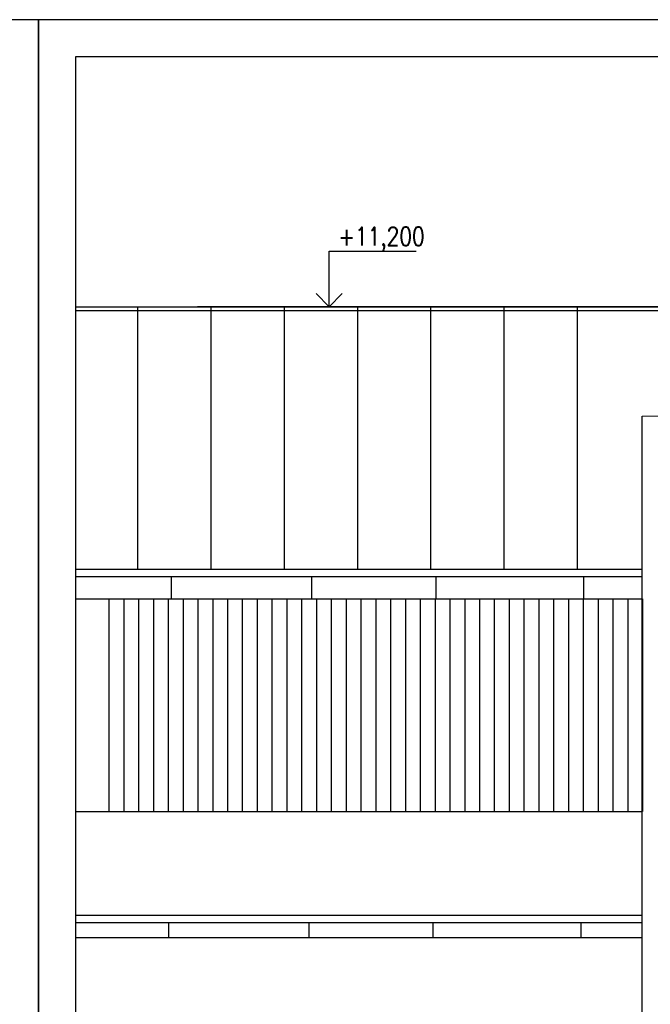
# Model space of a CAD drawing. Header units: millimetres. Extents: x -637441 to -130928, y -380379 to -53767.
# Tile 328 of 390: x -349292 to -345038, y -152392 to -145744. Entities that reach past the tile are written whole.
import ezdxf
from ezdxf.enums import TextEntityAlignment as Align

# ---------------------------------------------------------------- set-up
doc = ezdxf.new("R2010")
doc.units = ezdxf.units.MM
doc.header["$LTSCALE"] = 10
for name, color, linetype, lineweight in [('CKFORMATY', 7, 'Continuous', 25), ('CKKOTY', 7, 'Continuous', 25), ('CKSTENY_SRAF', 1, 'Continuous', 18), ('CKTEXTY_MALE', 7, 'Continuous', 25)]:
    doc.layers.add(name, color=color, linetype=linetype, lineweight=lineweight)
for name, color, linetype in [('NOVÉ_SLABÉ', 7, 'Continuous'), ('OBR', 3, 'Continuous'), ('ZDIVO', 6, 'Continuous')]:
    doc.layers.add(name, color=color, linetype=linetype)
doc.styles.get("Standard").update_dxf_attribs({"font": 'simplex.shx', "width": 0.8})

# ---------------------------------------------------------------- blocks, each defined once
blk = doc.blocks.new('FORM_a3')
for p, q in [((0, 29.7), (0, 0)), ((42, 29.7), (0, 29.7)), ((42, 0), (42, 29.7)), ((0.5, 29.2), (0.5, 0.5)), ((41.5, 29.2), (0.5, 29.2))]:
    blk.add_line(p, q)
blk = doc.blocks.new('kacenah1')
at = {"color": 0, "linetype": 'ByBlock', "lineweight": -2}
for points in [[(0, 0), (0, 30), (46.9, 30)], [(-7.07, 7.07), (0, 0), (7.07, 7.07)]]:
    blk.add_lwpolyline(points, dxfattribs=at)
at = {"color": 0, "linetype": 'ByBlock', "lineweight": -2, "width": 0.8}
blk.add_attdef('HEIGHT', text='', height=10, dxfattribs=at).set_placement((5, 30), align=Align.BOTTOM_LEFT)
blk.add_attdef('OZN', text='', height=10, dxfattribs=at).set_placement((5, 26.66), align=Align.TOP_LEFT)

msp = doc.modelspace()

# ---------------------------------------------------------------- linework, layer by layer
at = {"layer": 'CKKOTY'}
for p, q in [((-348916.389, -147681.715), (-344972.102, -147681.715)), ((-348916.389, -147707.196), (-344972.102, -147707.196)), ((-348916.389, -149453.092), (-348092.102, -149453.092)), ((-348916.389, -149503.092), (-345092.102, -149503.092)), ((-348268.154, -149653.092), (-348268.154, -149503.092)), ((-347320.758, -149653.092), (-347320.758, -149503.092)), ((-346483.061, -149653.092), (-346483.061, -149503.092)), ((-345485.803, -149653.092), (-345485.803, -149503.092)), ((-348916.389, -149653.092), (-345092.102, -149653.092)), ((-348916.389, -151089.627), (-345092.102, -151089.627)), ((-348916.389, -151789.627), (-345092.102, -151789.627)), ((-348916.389, -151839.627), (-345092.102, -151839.627)), ((-348286.676, -151939.627), (-348286.676, -151839.627)), ((-347339.281, -151939.627), (-347339.281, -151839.627)), ((-346501.584, -151939.627), (-346501.584, -151839.627)), ((-345504.326, -151939.627), (-345504.326, -151839.627)), ((-348916.389, -151939.627), (-345092.102, -151939.627))]:
    msp.add_line(p, q, dxfattribs=at)
at = {"layer": 'CKSTENY_SRAF'}
msp.add_line((-344972.102, -148421.715), (-345092.102, -148421.715), dxfattribs=at)
at = {"layer": 'CKTEXTY_MALE', "linetype": 'Continuous'}
msp.add_line((-348092.102, -149453.092), (-345092.102, -149453.092), dxfattribs=at)
at = {"layer": 'NOVÉ_SLABÉ'}
for p, q in [((-348494.662, -149453.092), (-348494.662, -147681.715)), ((-348000.44, -149453.092), (-348000.44, -147681.715)), ((-347506.218, -149453.092), (-347506.218, -147681.715)), ((-347011.995, -149453.092), (-347011.995, -147681.715)), ((-346517.773, -149453.092), (-346517.773, -147681.715)), ((-346023.55, -149453.092), (-346023.55, -147681.715)), ((-345529.328, -149453.092), (-345529.328, -147681.715))]:
    msp.add_line(p, q, dxfattribs=at)
at = {"layer": 'OBR', "color": 254, "lineweight": -2, "true_color": 0xe0e0e0}
for p, q in [((-348690.133, -149653.092), (-348690.133, -151089.627)), ((-348590.133, -149653.092), (-348590.133, -151089.627)), ((-348490.133, -149653.092), (-348490.133, -151089.627)), ((-348390.133, -149653.092), (-348390.133, -151089.627)), ((-348290.133, -149653.092), (-348290.133, -151089.627)), ((-348190.133, -149653.092), (-348190.133, -151089.627)), ((-348090.133, -149653.092), (-348090.133, -151089.627)), ((-347990.133, -149653.092), (-347990.133, -151089.627)), ((-347890.133, -149653.092), (-347890.133, -151089.627)), ((-347790.133, -149653.092), (-347790.133, -151089.627)), ((-347690.133, -149653.092), (-347690.133, -151089.627)), ((-347590.133, -149653.092), (-347590.133, -151089.627)), ((-347490.133, -149653.092), (-347490.133, -151089.627)), ((-347390.133, -149653.092), (-347390.133, -151089.627)), ((-347290.133, -149653.092), (-347290.133, -151089.627)), ((-347190.133, -149653.092), (-347190.133, -151089.627)), ((-347090.133, -149653.092), (-347090.133, -151089.627)), ((-346990.133, -149653.092), (-346990.133, -151089.627)), ((-346890.133, -149653.092), (-346890.133, -151089.627)), ((-346790.133, -149653.092), (-346790.133, -151089.627)), ((-346690.133, -149653.092), (-346690.133, -151089.627)), ((-346590.133, -149653.092), (-346590.133, -151089.627)), ((-346490.133, -149653.092), (-346490.133, -151089.627)), ((-346390.133, -149653.092), (-346390.133, -151089.627)), ((-346290.133, -149653.092), (-346290.133, -151089.627)), ((-346190.133, -149653.092), (-346190.133, -151089.627)), ((-346090.133, -149653.092), (-346090.133, -151089.627)), ((-345990.133, -149653.092), (-345990.133, -151089.627)), ((-345890.133, -149653.092), (-345890.133, -151089.627)), ((-345790.133, -149653.092), (-345790.133, -151089.627)), ((-345690.133, -149653.092), (-345690.133, -151089.627)), ((-345590.133, -149653.092), (-345590.133, -151089.627)), ((-345490.133, -149653.092), (-345490.133, -151089.627)), ((-345390.133, -149653.092), (-345390.133, -151089.627)), ((-345290.133, -149653.092), (-345290.133, -151089.627)), ((-345190.133, -149653.092), (-345190.133, -151089.627)), ((-345090.133, -149653.092), (-345090.133, -151089.627))]:
    msp.add_line(p, q, dxfattribs=at)
at = {"layer": 'ZDIVO', "color": 7, "linetype": 'Continuous'}
msp.add_line((-344972.102, -147681.715), (-348092.102, -147681.715), dxfattribs=at)
at = {"layer": 'ZDIVO', "color": 1}
msp.add_line((-345092.102, -158936.715), (-345092.102, -148421.715), dxfattribs=at)

# ---------------------------------------------------------------- block references
at = {"layer": 'CKFORMATY', "xscale": 500, "yscale": 500, "zscale": 500}
for p in [(-370166.389, -160593.794), (-349166.389, -160593.794)]:
    msp.add_blockref('FORM_a3', p, dxfattribs=at)
at = {"layer": 'CKKOTY', "xscale": 12.5, "yscale": 12.5, "zscale": 12.5}
msp.add_blockref('kacenah1', (-347204.598, -147681.715), dxfattribs=at).add_auto_attribs({'HEIGHT': '+11,200'})

doc.saveas('drawing.dxf')
